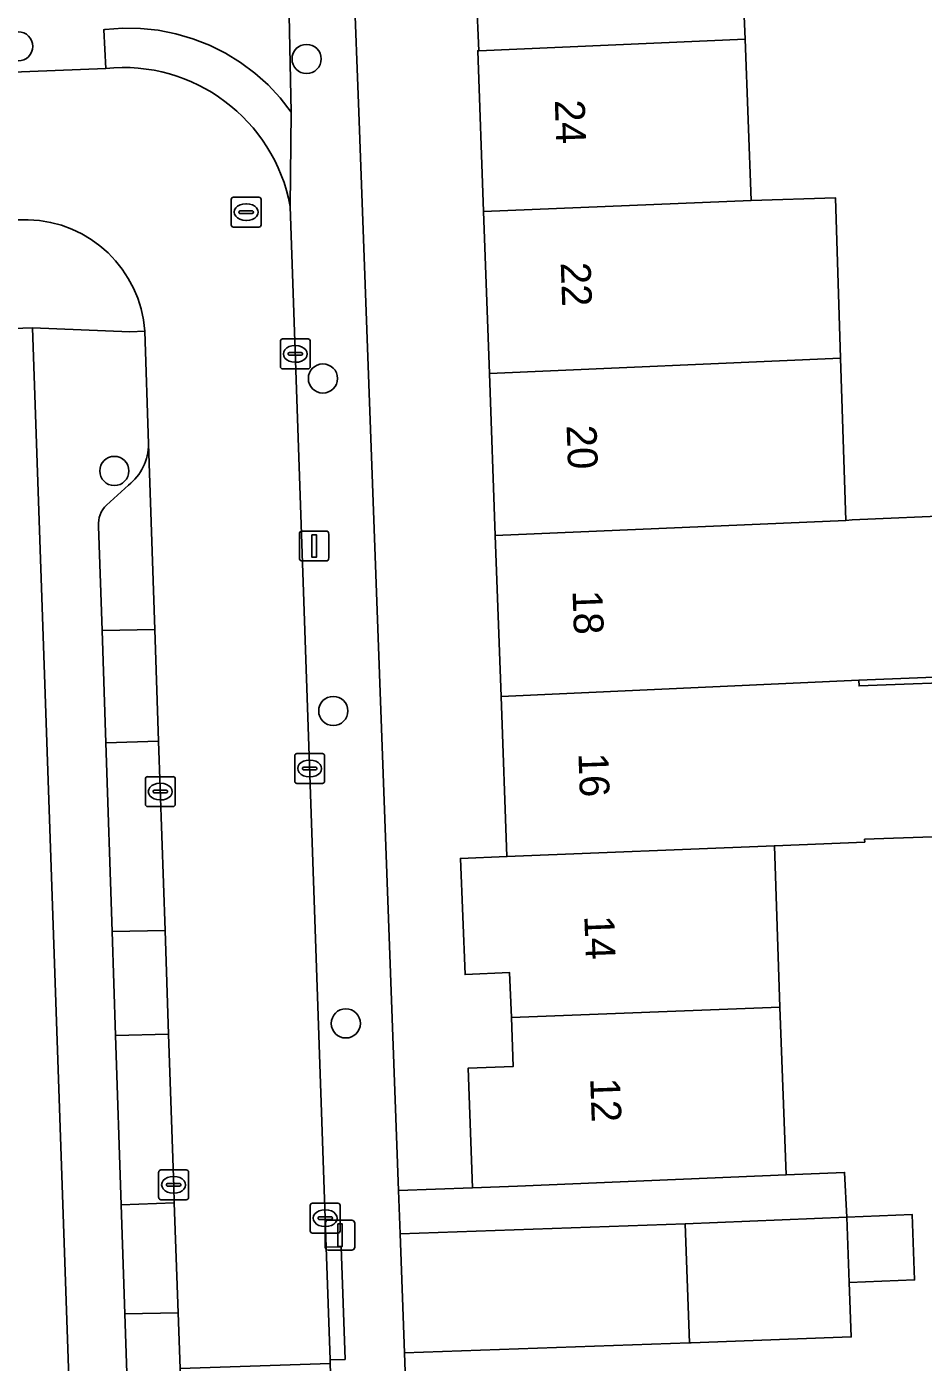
# Model space of a CAD drawing. Extents: x 161084 to 161928, y 385354 to 386522.
# Drawn here: x 161764.06 to 161794.11, y 386372.3 to 386417.03 of the extents above; entities that cross this region are included whole.
import ezdxf

# ---------------------------------------------------------------- set-up
doc = ezdxf.new("R2010")
doc.units = 0
for name, color, linetype in [('IMGEO_Boom', 7, 'Continuous'), ('IMGEO_Erf', 7, 'Continuous'), ('IMGEO_Kolk', 7, 'Continuous'), ('IMGEO_Lichtmast', 7, 'Continuous'), ('IMGEO_Muur', 7, 'Continuous'), ('IMGEO_Pand', 7, 'Continuous'), ('IMGEO_Pand_nummerreeks', 7, 'Continuous'), ('IMGEO_Parkeervlak_open', 7, 'Continuous'), ('IMGEO_Rijbaan_lokaal_open', 7, 'Continuous'), ('IMGEO_Rioolput', 7, 'Continuous'), ('IMGEO_Voetpad_open', 7, 'Continuous')]:
    doc.layers.add(name, color=color, linetype=linetype)

msp = doc.modelspace()

# ---------------------------------------------------------------- linework, layer by layer
at = {"layer": 'IMGEO_Boom'}
for centre in [(161763.781, 386416.371), (161773.445, 386415.948), (161773.992, 386405.249), (161767.002, 386402.152), (161774.339, 386394.114), (161774.758, 386383.652)]:
    msp.add_circle(centre, 0.489, dxfattribs=at)
at = {"layer": 'IMGEO_Erf'}
for points in [[(161787.909, 386421.986), (161788.143, 386416.609), (161788.338, 386411.208), (161791.163, 386411.301), (161791.339, 386405.931), (161791.518, 386400.497), (161791.727, 386400.515), (161795.379, 386400.667)], [(161775.032, 386418.558), (161775.194, 386414.172), (161776.529, 386378.058), (161779.009, 386378.149), (161778.864, 386382.158), (161780.368, 386382.209), (161780.306, 386383.846), (161780.249, 386385.352), (161778.757, 386385.289), (161778.598, 386389.174), (161780.157, 386389.238), (161779.963, 386394.597), (161779.767, 386399.986), (161779.571, 386405.414), (161779.374, 386410.843), (161779.18, 386416.222), (161779.217, 386416.224), (161778.985, 386421.591)], [(161752.605, 386337.693), (161766.641, 386338.163), (161766.562, 386340.463), (161766.36, 386346.294), (161764.265, 386406.941), (161744.58, 386406.27)], [(161795.603, 386395.293), (161791.951, 386395.141), (161791.958, 386394.955), (161796.19, 386395.108)], [(161796.376, 386389.971), (161792.144, 386389.818), (161792.147, 386389.726), (161789.12, 386389.603), (161789.302, 386384.201), (161789.519, 386378.584), (161791.473, 386378.659), (161791.545, 386377.167), (161793.736, 386377.257), (161793.821, 386375.059), (161791.626, 386374.974), (161791.698, 386373.154), (161789.595, 386373.076), (161786.33, 386372.959), (161786.278, 386372.957), (161776.726, 386372.616), (161777.116, 386361.469)]]:
    msp.add_lwpolyline(points, dxfattribs=at)
at = {"layer": 'IMGEO_Kolk'}
for p, q in [((161772.566, 386405.645), (161772.566, 386406.497)), ((161772.641, 386406.571), (161773.493, 386406.571)), ((161773.567, 386406.497), (161773.567, 386405.645)), ((161772.825, 386406.065), (161772.825, 386406.077)), ((161773.263, 386406.028), (161772.865, 386406.028)), ((161772.868, 386406.114), (161773.266, 386406.114)), ((161773.054, 386406.351), (161773.079, 386406.351)), ((161773.309, 386406.077), (161773.309, 386406.065)), ((161773.493, 386405.571), (161772.641, 386405.571)), ((161773.077, 386405.791), (161773.052, 386405.791)), ((161773.047, 386391.761), (161773.047, 386392.613)), ((161773.122, 386392.687), (161773.974, 386392.687)), ((161774.048, 386392.613), (161774.048, 386391.761)), ((161773.306, 386392.181), (161773.306, 386392.193)), ((161773.744, 386392.144), (161773.346, 386392.144)), ((161773.349, 386392.23), (161773.747, 386392.23)), ((161773.535, 386392.467), (161773.56, 386392.467)), ((161773.79, 386392.193), (161773.79, 386392.181)), ((161768.041, 386390.988), (161768.041, 386391.84)), ((161768.116, 386391.914), (161768.968, 386391.914)), ((161768.529, 386391.694), (161768.554, 386391.694)), ((161769.042, 386391.84), (161769.042, 386390.988)), ((161773.974, 386391.687), (161773.122, 386391.687)), ((161773.558, 386391.907), (161773.533, 386391.907)), ((161768.3, 386391.408), (161768.3, 386391.42)), ((161768.738, 386391.371), (161768.34, 386391.371)), ((161768.343, 386391.457), (161768.741, 386391.457)), ((161768.784, 386391.42), (161768.784, 386391.408)), ((161768.968, 386390.914), (161768.116, 386390.914)), ((161768.552, 386391.134), (161768.527, 386391.134)), ((161768.562, 386378.746), (161769.414, 386378.746)), ((161768.487, 386377.82), (161768.487, 386378.672)), ((161768.789, 386378.289), (161769.187, 386378.289)), ((161768.975, 386378.526), (161769, 386378.526)), ((161769.488, 386378.672), (161769.488, 386377.82)), ((161768.746, 386378.24), (161768.746, 386378.252)), ((161769.184, 386378.203), (161768.786, 386378.203)), ((161768.998, 386377.966), (161768.973, 386377.966)), ((161769.23, 386378.252), (161769.23, 386378.24)), ((161769.414, 386377.746), (161768.562, 386377.746)), ((161773.568, 386376.704), (161773.568, 386377.556)), ((161773.643, 386377.63), (161774.495, 386377.63)), ((161774.056, 386377.41), (161774.081, 386377.41)), ((161774.569, 386377.556), (161774.569, 386376.704)), ((161773.827, 386377.124), (161773.827, 386377.136)), ((161774.265, 386377.087), (161773.867, 386377.087)), ((161773.87, 386377.173), (161774.268, 386377.173)), ((161774.311, 386377.136), (161774.311, 386377.124)), ((161774.495, 386376.63), (161773.643, 386376.63)), ((161774.079, 386376.85), (161774.054, 386376.85))]:
    msp.add_line(p, q, dxfattribs=at)
for points in [[(161772.566, 386405.645), (161772.566, 386406.497)], [(161772.641, 386406.571), (161773.493, 386406.571)], [(161773.567, 386406.497), (161773.567, 386405.645)], [(161773.493, 386405.571), (161772.641, 386405.571)], [(161773.047, 386391.761), (161773.047, 386392.613)], [(161773.122, 386392.687), (161773.974, 386392.687)], [(161774.048, 386392.613), (161774.048, 386391.761)], [(161768.041, 386390.988), (161768.041, 386391.84)], [(161768.116, 386391.914), (161768.968, 386391.914)], [(161769.042, 386391.84), (161769.042, 386390.988)], [(161773.974, 386391.687), (161773.122, 386391.687)], [(161768.968, 386390.914), (161768.116, 386390.914)], [(161768.562, 386378.746), (161769.414, 386378.746)], [(161768.487, 386377.82), (161768.487, 386378.672)], [(161769.488, 386378.672), (161769.488, 386377.82)], [(161769.414, 386377.746), (161768.562, 386377.746)], [(161773.568, 386376.704), (161773.568, 386377.556)], [(161773.643, 386377.63), (161774.495, 386377.63)], [(161774.569, 386377.556), (161774.569, 386376.704)], [(161774.495, 386376.63), (161773.643, 386376.63)]]:
    msp.add_lwpolyline(points, dxfattribs=at)
for centre, radius, start, end in [((161772.643, 386406.495), 0.0765, 91.552, 178.448), ((161772.643, 386406.495), 0.0765, 91.552, 178.448), ((161773.491, 386406.495), 0.0765, 1.552, 88.448), ((161773.491, 386406.495), 0.0765, 1.552, 88.448), ((161772.865, 386406.074), 0.0403, 85.8775, 175.7526), ((161772.862, 386406.064), 0.0366, 178.938, 274.7102), ((161773.266, 386406.071), 0.043, 264.8664, 352.4533), ((161773.27, 386406.076), 0.0386, 1.7309, 96.639), ((161772.643, 386405.647), 0.0765, 181.552, 268.448), ((161772.643, 386405.647), 0.0765, 181.552, 268.448), ((161773.491, 386405.647), 0.0765, 271.552, 358.448), ((161773.491, 386405.647), 0.0765, 271.552, 358.448), ((161773.124, 386392.611), 0.0765, 91.552, 178.448), ((161773.124, 386392.611), 0.0765, 91.552, 178.448), ((161773.972, 386392.611), 0.0765, 1.552, 88.448), ((161773.972, 386392.611), 0.0765, 1.552, 88.448), ((161773.346, 386392.19), 0.0403, 85.8775, 175.7526), ((161773.343, 386392.18), 0.0366, 178.938, 274.7102), ((161773.747, 386392.187), 0.043, 264.8664, 352.4533), ((161773.751, 386392.192), 0.0386, 1.7309, 96.639), ((161768.118, 386391.838), 0.0765, 91.552, 178.448), ((161768.118, 386391.838), 0.0765, 91.552, 178.448), ((161768.966, 386391.838), 0.0765, 1.552, 88.448), ((161768.966, 386391.838), 0.0765, 1.552, 88.448), ((161773.124, 386391.763), 0.0765, 181.552, 268.448), ((161773.124, 386391.763), 0.0765, 181.552, 268.448), ((161773.972, 386391.763), 0.0765, 271.552, 358.448), ((161773.972, 386391.763), 0.0765, 271.552, 358.448), ((161768.34, 386391.417), 0.0403, 85.8775, 175.7526), ((161768.337, 386391.407), 0.0366, 178.938, 274.7102), ((161768.741, 386391.414), 0.043, 264.8664, 352.4533), ((161768.745, 386391.419), 0.0386, 1.7309, 96.639), ((161768.118, 386390.99), 0.0765, 181.552, 268.448), ((161768.118, 386390.99), 0.0765, 181.552, 268.448), ((161768.966, 386390.99), 0.0765, 271.552, 358.448), ((161768.966, 386390.99), 0.0765, 271.552, 358.448), ((161768.564, 386378.67), 0.0765, 91.552, 178.448), ((161768.564, 386378.67), 0.0765, 91.552, 178.448), ((161769.412, 386378.67), 0.0765, 1.552, 88.448), ((161769.412, 386378.67), 0.0765, 1.552, 88.448), ((161768.786, 386378.249), 0.0403, 85.8775, 175.7526), ((161769.191, 386378.251), 0.0386, 1.7309, 96.639), ((161768.564, 386377.822), 0.0765, 181.552, 268.448), ((161768.564, 386377.822), 0.0765, 181.552, 268.448), ((161768.783, 386378.239), 0.0366, 178.938, 274.7102), ((161769.187, 386378.246), 0.043, 264.8664, 352.4533), ((161769.412, 386377.822), 0.0765, 271.552, 358.448), ((161769.412, 386377.822), 0.0765, 271.552, 358.448), ((161773.645, 386377.554), 0.0765, 91.552, 178.448), ((161773.645, 386377.554), 0.0765, 91.552, 178.448), ((161774.493, 386377.554), 0.0765, 1.552, 88.448), ((161774.493, 386377.554), 0.0765, 1.552, 88.448), ((161773.867, 386377.133), 0.0403, 85.8775, 175.7526), ((161773.864, 386377.123), 0.0366, 178.938, 274.7102), ((161774.268, 386377.13), 0.043, 264.8664, 352.4533), ((161774.272, 386377.135), 0.0386, 1.7309, 96.639), ((161773.645, 386376.706), 0.0765, 181.552, 268.448), ((161773.645, 386376.706), 0.0765, 181.552, 268.448), ((161774.493, 386376.706), 0.0765, 271.552, 358.448), ((161774.493, 386376.706), 0.0765, 271.552, 358.448)]:
    msp.add_arc(centre, radius, start, end, dxfattribs=at)
for centre, major_axis, ratio, start_param, end_param in [((161773.053, 386406.071), (-0.387, 0.002), 0.722429, 4.712389, 7.853982), ((161773.078, 386406.071), (-0.39, 0.002), 0.717154, 1.570796, 4.712389), ((161773.534, 386392.187), (-0.387, 0.002), 0.722429, 4.712389, 7.853982), ((161773.559, 386392.187), (-0.39, 0.002), 0.717154, 1.570796, 4.712389), ((161768.528, 386391.414), (-0.387, 0.002), 0.722429, 4.712389, 7.853982), ((161768.553, 386391.414), (-0.39, 0.002), 0.717154, 1.570796, 4.712389), ((161768.974, 386378.246), (-0.387, 0.002), 0.722429, 4.712389, 7.853982), ((161768.999, 386378.246), (-0.39, 0.002), 0.717154, 1.570796, 4.712389), ((161774.055, 386377.13), (-0.387, 0.002), 0.722429, 4.712389, 7.853982), ((161774.08, 386377.13), (-0.39, 0.002), 0.717154, 1.570796, 4.712389)]:
    msp.add_ellipse(centre, major_axis=major_axis, ratio=ratio, start_param=start_param, end_param=end_param, dxfattribs=at)
at = {"layer": 'IMGEO_Lichtmast'}
for p, q in [((161773.202, 386399.238), (161773.202, 386400.038)), ((161773.202, 386400.038), (161773.202, 386399.238)), ((161773.302, 386400.138), (161774.092, 386400.138)), ((161774.092, 386400.138), (161773.302, 386400.138)), ((161774.192, 386400.038), (161774.192, 386399.238)), ((161774.192, 386399.238), (161774.192, 386400.038)), ((161774.092, 386399.138), (161773.302, 386399.138)), ((161773.302, 386399.138), (161774.092, 386399.138)), ((161774.067, 386376.16), (161774.067, 386376.96)), ((161774.067, 386376.96), (161774.067, 386376.16)), ((161774.167, 386377.06), (161774.957, 386377.06)), ((161774.957, 386377.06), (161774.167, 386377.06)), ((161775.057, 386376.96), (161775.057, 386376.16)), ((161775.057, 386376.16), (161775.057, 386376.96)), ((161774.957, 386376.06), (161774.167, 386376.06)), ((161774.167, 386376.06), (161774.957, 386376.06))]:
    msp.add_line(p, q, dxfattribs=at)
for points in [[(161773.622, 386400.013), (161773.772, 386400.013), (161773.772, 386399.263), (161773.622, 386399.263), (161773.622, 386400.013)], [(161774.487, 386376.935), (161774.637, 386376.935), (161774.637, 386376.185), (161774.487, 386376.185), (161774.487, 386376.935)]]:
    msp.add_lwpolyline(points, dxfattribs=at)
for centre, start, end in [((161773.302, 386400.038), 90, 180), ((161773.302, 386400.038), 90, 180), ((161774.092, 386400.038), 0, 90), ((161774.092, 386400.038), 360, 90), ((161773.302, 386399.238), 180, 270), ((161773.302, 386399.238), 180, 270), ((161774.092, 386399.238), 270, 0), ((161774.092, 386399.238), 270, 0), ((161774.167, 386376.96), 90, 180), ((161774.167, 386376.96), 90, 180), ((161774.957, 386376.96), 0, 90), ((161774.957, 386376.96), 360, 90), ((161774.167, 386376.16), 180, 270), ((161774.167, 386376.16), 180, 270), ((161774.957, 386376.16), 270, 0), ((161774.957, 386376.16), 270, 0)]:
    msp.add_arc(centre, 0.1, start, end, dxfattribs=at)
at = {"layer": 'IMGEO_Muur'}
msp.add_lwpolyline([(161776.726, 386372.616), (161777.116, 386361.469)], dxfattribs=at)
at = {"layer": 'IMGEO_Pand'}
for points in [[(161787.909, 386421.986), (161782.251, 386421.736), (161781.053, 386421.683), (161778.985, 386421.591), (161779.217, 386416.224), (161788.143, 386416.609)], [(161788.143, 386416.609), (161779.217, 386416.224), (161779.18, 386416.222), (161779.374, 386410.843), (161788.338, 386411.208)], [(161779.374, 386410.843), (161779.571, 386405.414), (161791.339, 386405.931), (161791.163, 386411.301), (161788.338, 386411.208)], [(161791.339, 386405.931), (161779.571, 386405.414), (161779.767, 386399.986), (161791.518, 386400.497)], [(161791.727, 386400.515), (161791.518, 386400.497), (161779.767, 386399.986), (161779.963, 386394.597), (161791.951, 386395.141), (161795.603, 386395.293), (161795.379, 386400.667)], [(161791.958, 386394.955), (161791.951, 386395.141), (161779.963, 386394.597), (161780.157, 386389.238), (161789.12, 386389.603), (161792.147, 386389.726), (161792.144, 386389.818), (161796.376, 386389.971), (161796.19, 386395.108)], [(161780.249, 386385.352), (161780.306, 386383.846), (161789.302, 386384.201), (161789.12, 386389.603), (161780.157, 386389.238), (161778.598, 386389.174), (161778.757, 386385.289)], [(161780.368, 386382.209), (161778.864, 386382.158), (161779.009, 386378.149), (161780.511, 386378.203), (161789.519, 386378.584), (161789.302, 386384.201), (161780.306, 386383.846)], [(161776.726, 386372.616), (161786.278, 386372.957), (161786.131, 386376.943), (161776.583, 386376.603)], [(161791.626, 386374.974), (161791.545, 386377.167), (161786.131, 386376.943), (161786.278, 386372.957), (161786.33, 386372.959), (161789.595, 386373.076), (161791.698, 386373.154)], [(161791.626, 386374.974), (161793.821, 386375.059), (161793.736, 386377.257), (161791.545, 386377.167)]]:
    msp.add_lwpolyline(points, close=True, dxfattribs=at)
at = {"layer": 'IMGEO_Parkeervlak_open'}
for points in [[(161766.475, 386400.308), (161766.592, 386396.808), (161768.359, 386396.848), (161768.149, 386403.06)], [(161767.474, 386401.676), (161766.735, 386401.006)]]:
    msp.add_lwpolyline(points, dxfattribs=at)
for points in [[(161768.486, 386393.101), (161766.717, 386393.047), (161766.928, 386386.727), (161768.701, 386386.761)], [(161768.818, 386383.294), (161767.044, 386383.245), (161767.234, 386377.58), (161769.01, 386377.645), (161768.991, 386378.178)], [(161769.211, 386372.092), (161769.143, 386373.96), (161767.355, 386373.923), (161767.554, 386367.979), (161769.352, 386368.013), (161769.316, 386369.194)]]:
    msp.add_lwpolyline(points, close=True, dxfattribs=at)
for centre, radius, start, end in [((161766.379, 386403.067), 1.77, 308.2178, 359.7837), ((161767.338, 386400.384), 0.866, 134.1044, 185.0356)]:
    msp.add_arc(centre, radius, start, end, dxfattribs=at)
at = {"layer": 'IMGEO_Rijbaan_lokaal_open'}
for points in [[(161766.713, 386415.632), (161738.425, 386414.512), (161738.611, 386409.612), (161759.609, 386410.564), (161764.109, 386410.565)], [(161768.022, 386406.828), (161768.149, 386403.06), (161768.359, 386396.848), (161768.486, 386393.101), (161768.701, 386386.761), (161768.818, 386383.294), (161768.991, 386378.178), (161769.01, 386377.645), (161769.143, 386373.96), (161769.211, 386372.092), (161774.237, 386372.266), (161774.233, 386372.382), (161774.102, 386376.153), (161772.895, 386411.013)]]:
    msp.add_lwpolyline(points, dxfattribs=at)
for points in [[(161768.359, 386396.848), (161766.592, 386396.808), (161766.717, 386393.047), (161768.486, 386393.101)], [(161768.701, 386386.761), (161766.928, 386386.727), (161767.044, 386383.245), (161768.818, 386383.294)], [(161769.01, 386377.645), (161767.234, 386377.58), (161767.355, 386373.923), (161769.143, 386373.96)]]:
    msp.add_lwpolyline(points, close=True, dxfattribs=at)
for centre, radius, start, end in [((161767.296, 386409.965), 5.697, 10.5974, 95.8707), ((161764.018, 386406.552), 4.014, 3.9367, 88.6991)]:
    msp.add_arc(centre, radius, start, end, dxfattribs=at)
at = {"layer": 'IMGEO_Rioolput'}
for p, q in [((161770.919, 386410.394), (161770.919, 386411.246)), ((161770.994, 386411.32), (161771.846, 386411.32)), ((161771.407, 386411.1), (161771.432, 386411.1)), ((161771.92, 386411.246), (161771.92, 386410.394)), ((161771.178, 386410.814), (161771.178, 386410.826)), ((161771.616, 386410.777), (161771.218, 386410.777)), ((161771.221, 386410.863), (161771.619, 386410.863)), ((161771.43, 386410.54), (161771.405, 386410.54)), ((161771.662, 386410.826), (161771.662, 386410.814)), ((161771.846, 386410.32), (161770.994, 386410.32))]:
    msp.add_line(p, q, dxfattribs=at)
for points in [[(161770.919, 386410.394), (161770.919, 386411.246)], [(161770.994, 386411.32), (161771.846, 386411.32)], [(161771.92, 386411.246), (161771.92, 386410.394)], [(161771.846, 386410.32), (161770.994, 386410.32)]]:
    msp.add_lwpolyline(points, dxfattribs=at)
for centre, radius, start, end in [((161770.996, 386411.244), 0.0765, 91.552, 178.448), ((161770.996, 386411.244), 0.0765, 91.552, 178.448), ((161771.844, 386411.244), 0.0765, 1.552, 88.448), ((161771.844, 386411.244), 0.0765, 1.552, 88.448), ((161771.218, 386410.823), 0.0403, 85.8775, 175.7526), ((161771.215, 386410.813), 0.0366, 178.938, 274.7102), ((161771.619, 386410.82), 0.043, 264.8664, 352.4533), ((161771.623, 386410.825), 0.0386, 1.7309, 96.639), ((161770.996, 386410.396), 0.0765, 181.552, 268.448), ((161770.996, 386410.396), 0.0765, 181.552, 268.448), ((161771.844, 386410.396), 0.0765, 271.552, 358.448), ((161771.844, 386410.396), 0.0765, 271.552, 358.448)]:
    msp.add_arc(centre, radius, start, end, dxfattribs=at)
for centre, major_axis, ratio, start_param, end_param in [((161771.406, 386410.82), (-0.387, 0.002), 0.722429, 4.712389, 7.853982), ((161771.431, 386410.82), (-0.39, 0.002), 0.717154, 1.570796, 4.712389)]:
    msp.add_ellipse(centre, major_axis=major_axis, ratio=ratio, start_param=start_param, end_param=end_param, dxfattribs=at)
at = {"layer": 'IMGEO_Voetpad_open'}
for points in [[(161775.194, 386414.172), (161775.032, 386418.558), (161772.833, 386418.509), (161772.931, 386414.172), (161772.895, 386411.013), (161774.102, 386376.153), (161774.601, 386376.17), (161774.732, 386372.399), (161774.233, 386372.382), (161774.237, 386372.266), (161774.337, 386369.368), (161774.962, 386346.521), (161777.705, 386346.682), (161777.572, 386349.799), (161777.423, 386353.615), (161777.116, 386361.469), (161776.726, 386372.616), (161776.583, 386376.603), (161776.529, 386378.058)], [(161791.473, 386378.659), (161789.519, 386378.584), (161780.511, 386378.203), (161779.009, 386378.149), (161776.529, 386378.058), (161776.583, 386376.603), (161786.131, 386376.943), (161791.545, 386377.167)], [(161774.102, 386376.153), (161774.233, 386372.382), (161774.732, 386372.399), (161774.601, 386376.17)]]:
    msp.add_lwpolyline(points, close=True, dxfattribs=at)
for points in [[(161711.994, 386413.821), (161723.726, 386414.246), (161723.708, 386414.745), (161729.772, 386414.964), (161729.79, 386414.465), (161735.49, 386414.46), (161738.425, 386414.512), (161766.713, 386415.632), (161766.646, 386416.927), (161766.689, 386416.932), (161767.284, 386416.977), (161767.881, 386416.969), (161768.475, 386416.908), (161769.06, 386416.793), (161769.633, 386416.627), (161770.19, 386416.41), (161770.724, 386416.145), (161771.233, 386415.833), (161771.711, 386415.476), (161772.156, 386415.078), (161772.564, 386414.643), (161772.931, 386414.172), (161772.833, 386418.509)], [(161772.931, 386414.172), (161772.564, 386414.643), (161772.156, 386415.078), (161771.711, 386415.476), (161771.233, 386415.833), (161770.724, 386416.145), (161770.19, 386416.41), (161769.633, 386416.627), (161769.06, 386416.793), (161768.475, 386416.908), (161767.881, 386416.969), (161767.284, 386416.977), (161766.689, 386416.932), (161766.646, 386416.927), (161766.713, 386415.632)], [(161772.895, 386411.013), (161772.931, 386414.172)], [(161764.109, 386410.565), (161759.609, 386410.564)], [(161707.464, 386404.75), (161714.246, 386405.162), (161718.426, 386405.368), (161733.927, 386405.907), (161738.284, 386406.055), (161739.765, 386406.106), (161744.58, 386406.27), (161764.265, 386406.941), (161767.523, 386406.812), (161768.022, 386406.828)], [(161768.149, 386403.06), (161768.022, 386406.828), (161767.523, 386406.812), (161764.265, 386406.941), (161766.36, 386346.294), (161766.562, 386340.463), (161770.492, 386340.599)], [(161766.735, 386401.006), (161767.474, 386401.676)], [(161767.95, 386354.816), (161767.846, 386358.399), (161767.672, 386364.427), (161767.554, 386367.979), (161767.355, 386373.923), (161767.234, 386377.58), (161767.044, 386383.245), (161766.928, 386386.727), (161766.717, 386393.047), (161766.592, 386396.808), (161766.475, 386400.308)]]:
    msp.add_lwpolyline(points, dxfattribs=at)
for centre, radius, start, end in [((161767.296, 386409.965), 5.697, 10.5974, 95.8707), ((161764.018, 386406.552), 4.014, 3.9367, 88.6991), ((161766.379, 386403.067), 1.77, 308.2178, 359.7837), ((161767.338, 386400.384), 0.866, 134.1044, 185.0356)]:
    msp.add_arc(centre, radius, start, end, dxfattribs=at)

# ---------------------------------------------------------------- texts
at = {"layer": 'IMGEO_Pand_nummerreeks'}
for s, rotation, p in [('24', 272.0739, (161781.761, 386414.569)), ('22', 272.0733, (161781.959, 386409.127)), ('20', 272.0733, (161782.156, 386403.676)), ('18', 272.0739, (161782.355, 386398.14)), ('16', 272.0739, (161782.552, 386392.698)), ('14', 272.0733, (161782.75, 386387.253)), ('12', 272.0733, (161782.948, 386381.81))]:
    msp.add_text(s, height=1, rotation=rotation, dxfattribs=at).set_placement(p)

doc.saveas('drawing.dxf')
